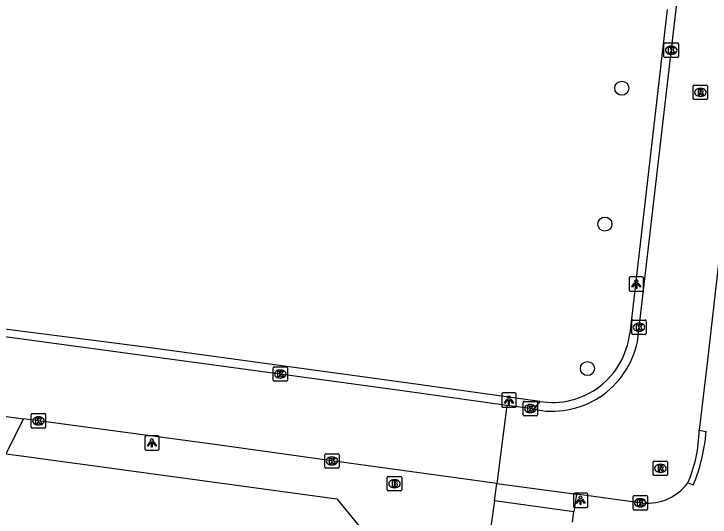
# Model space of a CAD drawing. Extents: x 161696 to 162377, y 380761 to 381673.
# Drawn here: x 162136.47 to 162184.68, y 380864.08 to 380898.88 of the extents above; entities that cross this region are included whole.
import ezdxf

# ---------------------------------------------------------------- set-up
doc = ezdxf.new("R2010")
doc.units = 0
for name, color, linetype in [('IMGEO_Boom', 7, 'Continuous'), ('IMGEO_Brandkraan', 7, 'Continuous'), ('IMGEO_Kolk', 7, 'Continuous'), ('IMGEO_Lichtpunt', 7, 'Continuous'), ('IMGEO_Rijbaan_lokaal_open', 7, 'Continuous'), ('IMGEO_Rioolput', 7, 'Continuous'), ('IMGEO_Voetpad_open', 7, 'Continuous')]:
    doc.layers.add(name, color=color, linetype=linetype)

msp = doc.modelspace()

# ---------------------------------------------------------------- linework, layer by layer
at = {"layer": 'IMGEO_Boom'}
for centre in [(162178.567, 380893.744), (162177.392, 380884.345), (162176.186, 380874.352)]:
    msp.add_circle(centre, 0.489, dxfattribs=at)
at = {"layer": 'IMGEO_Brandkraan'}
for p, q in [((162162.323, 380865.959), (162162.323, 380866.811)), ((162162.398, 380866.885), (162163.25, 380866.885)), ((162162.811, 380866.665), (162162.836, 380866.665)), ((162163.324, 380866.811), (162163.324, 380865.959)), ((162162.834, 380866.105), (162162.809, 380866.105)), ((162163.25, 380865.885), (162162.398, 380865.885))]:
    msp.add_line(p, q, dxfattribs=at)
for points in [[(162162.323, 380865.959), (162162.323, 380866.811)], [(162162.398, 380866.885), (162163.25, 380866.885)], [(162162.671, 380866.585), (162162.671, 380866.185), (162162.884, 380866.185)], [(162162.902, 380866.585), (162162.671, 380866.585)], [(162162.85, 380866.504), (162162.796, 380866.504), (162162.796, 380866.428)], [(162163.324, 380866.811), (162163.324, 380865.959)], [(162162.796, 380866.428), (162162.849, 380866.428)], [(162162.858, 380866.352), (162162.796, 380866.352), (162162.796, 380866.271)], [(162162.796, 380866.271), (162162.858, 380866.271)], [(162163.25, 380865.885), (162162.398, 380865.885)]]:
    msp.add_lwpolyline(points, dxfattribs=at)
for centre, radius, start, end in [((162162.4, 380866.809), 0.0765, 91.552, 178.448), ((162162.4, 380866.809), 0.0765, 91.552, 178.448), ((162162.851, 380866.466), 0.0379, 267.8285, 90.9355), ((162162.906, 380866.44), 0.145, 59.4692, 91.5367), ((162162.931, 380866.487), 0.0922, 285.5137, 58.1501), ((162163.248, 380866.809), 0.0765, 1.552, 88.448), ((162163.248, 380866.809), 0.0765, 1.552, 88.448), ((162162.859, 380866.311), 0.0404, 269.8759, 90.5077), ((162162.89, 380866.436), 0.251, 268.6676, 293.5347), ((162162.936, 380866.295), 0.105, 301.3115, 78.989), ((162162.4, 380865.961), 0.0765, 181.552, 268.448), ((162162.4, 380865.961), 0.0765, 181.552, 268.448), ((162163.248, 380865.961), 0.0765, 271.552, 358.448), ((162163.248, 380865.961), 0.0765, 271.552, 358.448)]:
    msp.add_arc(centre, radius, start, end, dxfattribs=at)
for centre, major_axis, ratio, start_param, end_param in [((162162.81, 380866.385), (-0.387, 0.002), 0.722429, 4.712389, 7.853982), ((162162.835, 380866.385), (-0.39, 0.002), 0.717154, 1.570796, 4.712389)]:
    msp.add_ellipse(centre, major_axis=major_axis, ratio=ratio, start_param=start_param, end_param=end_param, dxfattribs=at)
at = {"layer": 'IMGEO_Kolk'}
for p, q in [((162181.561, 380896.872), (162182.413, 380896.872)), ((162181.486, 380895.946), (162181.486, 380896.798)), ((162181.974, 380896.652), (162181.999, 380896.652)), ((162182.487, 380896.798), (162182.487, 380895.946)), ((162181.997, 380896.092), (162181.972, 380896.092)), ((162182.413, 380895.872), (162181.561, 380895.872)), ((162179.258, 380876.784), (162179.258, 380877.636)), ((162179.333, 380877.71), (162180.185, 380877.71)), ((162180.259, 380877.636), (162180.259, 380876.784)), ((162179.746, 380877.49), (162179.771, 380877.49)), ((162180.185, 380876.71), (162179.333, 380876.71)), ((162179.769, 380876.93), (162179.744, 380876.93)), ((162154.417, 380873.544), (162154.417, 380874.396)), ((162154.492, 380874.47), (162155.344, 380874.47)), ((162154.905, 380874.25), (162154.93, 380874.25)), ((162155.418, 380874.396), (162155.418, 380873.544)), ((162155.344, 380873.47), (162154.492, 380873.47)), ((162154.928, 380873.69), (162154.903, 380873.69)), ((162171.731, 380871.158), (162171.731, 380872.01)), ((162171.806, 380872.084), (162172.658, 380872.084)), ((162172.219, 380871.864), (162172.244, 380871.864)), ((162172.732, 380872.01), (162172.732, 380871.158)), ((162137.669, 380870.306), (162137.669, 380871.158)), ((162137.744, 380871.232), (162138.596, 380871.232)), ((162138.157, 380871.012), (162138.182, 380871.012)), ((162138.67, 380871.158), (162138.67, 380870.306)), ((162172.658, 380871.084), (162171.806, 380871.084)), ((162172.242, 380871.304), (162172.217, 380871.304)), ((162138.18, 380870.452), (162138.155, 380870.452)), ((162138.596, 380870.232), (162137.744, 380870.232)), ((162158.069, 380868.463), (162158.921, 380868.463)), ((162157.994, 380867.537), (162157.994, 380868.389)), ((162158.482, 380868.243), (162158.507, 380868.243)), ((162158.995, 380868.389), (162158.995, 380867.537)), ((162158.921, 380867.463), (162158.069, 380867.463)), ((162158.505, 380867.683), (162158.48, 380867.683)), ((162179.418, 380865.567), (162180.27, 380865.567)), ((162179.343, 380864.641), (162179.343, 380865.493)), ((162179.831, 380865.347), (162179.856, 380865.347)), ((162180.344, 380865.493), (162180.344, 380864.641)), ((162180.27, 380864.567), (162179.418, 380864.567)), ((162179.854, 380864.787), (162179.829, 380864.787))]:
    msp.add_line(p, q, dxfattribs=at)
for points in [[(162181.561, 380896.872), (162182.413, 380896.872)], [(162181.486, 380895.946), (162181.486, 380896.798)], [(162181.807, 380896.572), (162181.93, 380896.572), (162181.93, 380896.421), (162182.06, 380896.572), (162182.224, 380896.572), (162182.078, 380896.421), (162182.231, 380896.172), (162182.079, 380896.172), (162181.994, 380896.336), (162181.93, 380896.269), (162181.93, 380896.172), (162181.807, 380896.172), (162181.807, 380896.572)], [(162182.487, 380896.798), (162182.487, 380895.946)], [(162182.413, 380895.872), (162181.561, 380895.872)], [(162179.258, 380876.784), (162179.258, 380877.636)], [(162179.333, 380877.71), (162180.185, 380877.71)], [(162180.259, 380877.636), (162180.259, 380876.784)], [(162179.579, 380877.41), (162179.702, 380877.41), (162179.702, 380877.259), (162179.832, 380877.41), (162179.996, 380877.41), (162179.85, 380877.259), (162180.003, 380877.01), (162179.851, 380877.01), (162179.766, 380877.174), (162179.702, 380877.107), (162179.702, 380877.01), (162179.579, 380877.01), (162179.579, 380877.41)], [(162180.185, 380876.71), (162179.333, 380876.71)], [(162154.417, 380873.544), (162154.417, 380874.396)], [(162154.492, 380874.47), (162155.344, 380874.47)], [(162155.418, 380874.396), (162155.418, 380873.544)], [(162154.738, 380874.17), (162154.861, 380874.17), (162154.861, 380874.019), (162154.991, 380874.17), (162155.155, 380874.17), (162155.009, 380874.019), (162155.162, 380873.77), (162155.01, 380873.77), (162154.925, 380873.934), (162154.861, 380873.867), (162154.861, 380873.77), (162154.738, 380873.77), (162154.738, 380874.17)], [(162155.344, 380873.47), (162154.492, 380873.47)], [(162171.731, 380871.158), (162171.731, 380872.01)], [(162171.806, 380872.084), (162172.658, 380872.084)], [(162172.732, 380872.01), (162172.732, 380871.158)], [(162172.052, 380871.784), (162172.175, 380871.784), (162172.175, 380871.633), (162172.305, 380871.784), (162172.469, 380871.784), (162172.323, 380871.633), (162172.476, 380871.384), (162172.324, 380871.384), (162172.239, 380871.548), (162172.175, 380871.481), (162172.175, 380871.384), (162172.052, 380871.384), (162172.052, 380871.784)], [(162137.669, 380870.306), (162137.669, 380871.158)], [(162137.744, 380871.232), (162138.596, 380871.232)], [(162137.99, 380870.932), (162138.113, 380870.932), (162138.113, 380870.781), (162138.243, 380870.932), (162138.407, 380870.932), (162138.261, 380870.781), (162138.414, 380870.532), (162138.262, 380870.532), (162138.177, 380870.696), (162138.113, 380870.629), (162138.113, 380870.532), (162137.99, 380870.532), (162137.99, 380870.932)], [(162138.67, 380871.158), (162138.67, 380870.306)], [(162172.658, 380871.084), (162171.806, 380871.084)], [(162138.596, 380870.232), (162137.744, 380870.232)], [(162158.069, 380868.463), (162158.921, 380868.463)], [(162157.994, 380867.537), (162157.994, 380868.389)], [(162158.315, 380868.163), (162158.438, 380868.163), (162158.438, 380868.012), (162158.568, 380868.163), (162158.732, 380868.163), (162158.586, 380868.012), (162158.739, 380867.763), (162158.587, 380867.763), (162158.502, 380867.927), (162158.438, 380867.86), (162158.438, 380867.763), (162158.315, 380867.763), (162158.315, 380868.163)], [(162158.995, 380868.389), (162158.995, 380867.537)], [(162158.921, 380867.463), (162158.069, 380867.463)], [(162179.418, 380865.567), (162180.27, 380865.567)], [(162179.343, 380864.641), (162179.343, 380865.493)], [(162179.664, 380865.267), (162179.787, 380865.267), (162179.787, 380865.116), (162179.917, 380865.267), (162180.081, 380865.267), (162179.935, 380865.116), (162180.088, 380864.867), (162179.936, 380864.867), (162179.851, 380865.031), (162179.787, 380864.964), (162179.787, 380864.867), (162179.664, 380864.867), (162179.664, 380865.267)], [(162180.344, 380865.493), (162180.344, 380864.641)], [(162180.27, 380864.567), (162179.418, 380864.567)]]:
    msp.add_lwpolyline(points, dxfattribs=at)
for centre, start, end in [((162181.563, 380896.796), 91.552, 178.448), ((162181.563, 380896.796), 91.552, 178.448), ((162182.411, 380896.796), 1.552, 88.448), ((162182.411, 380896.796), 1.552, 88.448), ((162181.563, 380895.948), 181.552, 268.448), ((162181.563, 380895.948), 181.552, 268.448), ((162182.411, 380895.948), 271.552, 358.448), ((162182.411, 380895.948), 271.552, 358.448), ((162179.335, 380877.634), 91.552, 178.448), ((162179.335, 380877.634), 91.552, 178.448), ((162180.183, 380877.634), 1.552, 88.448), ((162180.183, 380877.634), 1.552, 88.448), ((162179.335, 380876.786), 181.552, 268.448), ((162179.335, 380876.786), 181.552, 268.448), ((162180.183, 380876.786), 271.552, 358.448), ((162180.183, 380876.786), 271.552, 358.448), ((162154.494, 380874.394), 91.552, 178.448), ((162154.494, 380874.394), 91.552, 178.448), ((162155.342, 380874.394), 1.552, 88.448), ((162155.342, 380874.394), 1.552, 88.448), ((162154.494, 380873.546), 181.552, 268.448), ((162154.494, 380873.546), 181.552, 268.448), ((162155.342, 380873.546), 271.552, 358.448), ((162155.342, 380873.546), 271.552, 358.448), ((162171.808, 380872.008), 91.552, 178.448), ((162171.808, 380872.008), 91.552, 178.448), ((162172.656, 380872.008), 1.552, 88.448), ((162172.656, 380872.008), 1.552, 88.448), ((162137.746, 380871.156), 91.552, 178.448), ((162137.746, 380871.156), 91.552, 178.448), ((162138.594, 380871.156), 1.552, 88.448), ((162138.594, 380871.156), 1.552, 88.448), ((162171.808, 380871.16), 181.552, 268.448), ((162171.808, 380871.16), 181.552, 268.448), ((162172.656, 380871.16), 271.552, 358.448), ((162172.656, 380871.16), 271.552, 358.448), ((162137.746, 380870.308), 181.552, 268.448), ((162137.746, 380870.308), 181.552, 268.448), ((162138.594, 380870.308), 271.552, 358.448), ((162138.594, 380870.308), 271.552, 358.448), ((162158.071, 380868.387), 91.552, 178.448), ((162158.071, 380868.387), 91.552, 178.448), ((162158.919, 380868.387), 1.552, 88.448), ((162158.919, 380868.387), 1.552, 88.448), ((162158.071, 380867.539), 181.552, 268.448), ((162158.071, 380867.539), 181.552, 268.448), ((162158.919, 380867.539), 271.552, 358.448), ((162158.919, 380867.539), 271.552, 358.448), ((162179.42, 380865.491), 91.552, 178.448), ((162179.42, 380865.491), 91.552, 178.448), ((162180.268, 380865.491), 1.552, 88.448), ((162180.268, 380865.491), 1.552, 88.448), ((162179.42, 380864.643), 181.552, 268.448), ((162179.42, 380864.643), 181.552, 268.448), ((162180.268, 380864.643), 271.552, 358.448), ((162180.268, 380864.643), 271.552, 358.448)]:
    msp.add_arc(centre, 0.0765, start, end, dxfattribs=at)
for centre, major_axis, ratio, start_param, end_param in [((162181.973, 380896.372), (-0.387, 0.002), 0.722429, 4.712389, 7.853982), ((162181.998, 380896.372), (-0.39, 0.002), 0.717154, 1.570796, 4.712389), ((162179.745, 380877.21), (-0.387, 0.002), 0.722429, 4.712389, 7.853982), ((162179.77, 380877.21), (-0.39, 0.002), 0.717154, 1.570796, 4.712389), ((162154.904, 380873.97), (-0.387, 0.002), 0.722429, 4.712389, 7.853982), ((162154.929, 380873.97), (-0.39, 0.002), 0.717154, 1.570796, 4.712389), ((162172.218, 380871.584), (-0.387, 0.002), 0.722429, 4.712389, 7.853982), ((162172.243, 380871.584), (-0.39, 0.002), 0.717154, 1.570796, 4.712389), ((162138.156, 380870.732), (-0.387, 0.002), 0.722429, 4.712389, 7.853982), ((162138.181, 380870.732), (-0.39, 0.002), 0.717154, 1.570796, 4.712389), ((162158.481, 380867.963), (-0.387, 0.002), 0.722429, 4.712389, 7.853982), ((162158.506, 380867.963), (-0.39, 0.002), 0.717154, 1.570796, 4.712389), ((162179.83, 380865.067), (-0.387, 0.002), 0.722429, 4.712389, 7.853982), ((162179.855, 380865.067), (-0.39, 0.002), 0.717154, 1.570796, 4.712389)]:
    msp.add_ellipse(centre, major_axis=major_axis, ratio=ratio, start_param=start_param, end_param=end_param, dxfattribs=at)
at = {"layer": 'IMGEO_Lichtpunt'}
for p, q in [((162179.078, 380880.606), (162179.078, 380879.799)), ((162179.078, 380880.606), (162179.078, 380879.799)), ((162179.98, 380880.701), (162179.172, 380880.701)), ((162179.98, 380880.701), (162179.172, 380880.701)), ((162180.074, 380879.799), (162180.074, 380880.606)), ((162180.074, 380879.799), (162180.074, 380880.606)), ((162179.172, 380879.705), (162179.98, 380879.705)), ((162179.172, 380879.705), (162179.98, 380879.705)), ((162170.248, 380872.571), (162170.248, 380871.764)), ((162170.248, 380872.571), (162170.248, 380871.764)), ((162171.15, 380872.666), (162170.342, 380872.666)), ((162171.15, 380872.666), (162170.342, 380872.666)), ((162171.244, 380871.764), (162171.244, 380872.571)), ((162171.244, 380871.764), (162171.244, 380872.571)), ((162170.342, 380871.67), (162171.15, 380871.67)), ((162170.342, 380871.67), (162171.15, 380871.67)), ((162145.528, 380869.61), (162145.528, 380868.803)), ((162145.528, 380869.61), (162145.528, 380868.803)), ((162146.43, 380869.705), (162145.622, 380869.705)), ((162146.43, 380869.705), (162145.622, 380869.705)), ((162146.524, 380868.803), (162146.524, 380869.61)), ((162146.524, 380868.803), (162146.524, 380869.61)), ((162145.622, 380868.709), (162146.43, 380868.709)), ((162145.622, 380868.709), (162146.43, 380868.709)), ((162175.211, 380865.643), (162175.211, 380864.836)), ((162175.211, 380865.643), (162175.211, 380864.836)), ((162176.113, 380865.738), (162175.305, 380865.738)), ((162176.113, 380865.738), (162175.305, 380865.738)), ((162176.207, 380864.836), (162176.207, 380865.643)), ((162176.207, 380864.836), (162176.207, 380865.643)), ((162175.305, 380864.742), (162176.113, 380864.742)), ((162175.305, 380864.742), (162176.113, 380864.742))]:
    msp.add_line(p, q, dxfattribs=at)
for points in [[(162179.452, 380880.27), (162179.491, 380880.242), (162179.303, 380879.98), (162179.265, 380880.007), (162179.452, 380880.27)], [(162179.554, 380880.222), (162179.601, 380880.222), (162179.601, 380879.9), (162179.554, 380879.9), (162179.554, 380880.222)], [(162179.664, 380880.242), (162179.702, 380880.269), (162179.889, 380880.007), (162179.85, 380879.979), (162179.664, 380880.242)], [(162170.622, 380872.235), (162170.661, 380872.207), (162170.473, 380871.945), (162170.435, 380871.972), (162170.622, 380872.235)], [(162170.724, 380872.187), (162170.771, 380872.187), (162170.771, 380871.865), (162170.724, 380871.865), (162170.724, 380872.187)], [(162170.834, 380872.207), (162170.872, 380872.234), (162171.059, 380871.972), (162171.02, 380871.944), (162170.834, 380872.207)], [(162145.902, 380869.274), (162145.941, 380869.246), (162145.753, 380868.984), (162145.715, 380869.011), (162145.902, 380869.274)], [(162146.004, 380869.226), (162146.051, 380869.226), (162146.051, 380868.904), (162146.004, 380868.904), (162146.004, 380869.226)], [(162146.114, 380869.246), (162146.152, 380869.273), (162146.339, 380869.011), (162146.3, 380868.983), (162146.114, 380869.246)], [(162175.585, 380865.307), (162175.624, 380865.279), (162175.436, 380865.017), (162175.398, 380865.044), (162175.585, 380865.307)], [(162175.687, 380865.259), (162175.734, 380865.259), (162175.734, 380864.937), (162175.687, 380864.937), (162175.687, 380865.259)], [(162175.797, 380865.279), (162175.835, 380865.306), (162176.022, 380865.044), (162175.983, 380865.016), (162175.797, 380865.279)]]:
    msp.add_lwpolyline(points, dxfattribs=at)
for centre in [(162179.577, 380880.404), (162170.747, 380872.369), (162146.027, 380869.408), (162175.71, 380865.441)]:
    msp.add_circle(centre, 0.0994, dxfattribs=at)
for centre, start, end in [((162179.172, 380880.606), 90, 180), ((162179.172, 380880.606), 90, 180), ((162179.98, 380880.606), 0, 90), ((162179.98, 380880.606), 0, 90), ((162179.172, 380879.799), 180, 270), ((162179.172, 380879.799), 180, 270), ((162179.98, 380879.799), 270, 0), ((162179.98, 380879.799), 270, 360), ((162170.342, 380872.571), 90, 180), ((162170.342, 380872.571), 90, 180), ((162171.15, 380872.571), 0, 90), ((162171.15, 380872.571), 0, 90), ((162170.342, 380871.764), 180, 270), ((162170.342, 380871.764), 180, 270), ((162171.15, 380871.764), 270, 0), ((162171.15, 380871.764), 270, 360), ((162145.622, 380869.61), 90, 180), ((162145.622, 380869.61), 90, 180), ((162146.43, 380869.61), 0, 90), ((162146.43, 380869.61), 0, 90), ((162145.622, 380868.803), 180, 270), ((162145.622, 380868.803), 180, 270), ((162146.43, 380868.803), 270, 0), ((162146.43, 380868.803), 270, 360), ((162175.305, 380865.643), 90, 180), ((162175.305, 380865.643), 90, 180), ((162176.113, 380865.643), 0, 90), ((162176.113, 380865.643), 0, 90), ((162175.305, 380864.836), 180, 270), ((162175.305, 380864.836), 180, 270), ((162176.113, 380864.836), 270, 0), ((162176.113, 380864.836), 270, 360)]:
    msp.add_arc(centre, 0.0946, start, end, dxfattribs=at)
at = {"layer": 'IMGEO_Rijbaan_lokaal_open'}
for points in [[(162170.61, 380871.806), (162163.55, 380872.779), (162154.919, 380873.969), (162091.896, 380882.503), (162058.39, 380887.022), (162030.224, 380890.812), (162015.929, 380892.766), (162007.423, 380893.947), (162000, 380894.945), (161985.053, 380896.954), (161959.395, 380900.457), (161942.172, 380902.766), (161924.816, 380905.114), (161917.572, 380906.053), (161914.984, 380906.421)], [(162179.646, 380876.207), (162182.945, 380904.583)], [(162187.923, 380905.013), (162186.025, 380888.313), (162184.491, 380874.927), (162183.917, 380870.085)], [(162130.159, 380871.815), (162137.142, 380870.872)], [(162170.61, 380871.806), (162169.904, 380866.398)], [(162172.446, 380871.543), (162172.232, 380871.583), (162170.61, 380871.806)], [(162169.904, 380866.398), (162162.848, 380867.367), (162158.496, 380867.964), (162150.394, 380869.088), (162138.17, 380870.733), (162137.142, 380870.872)], [(162169.749, 380865.211), (162169.904, 380866.398)], [(162169.904, 380866.398), (162175.421, 380865.658)], [(162175.421, 380865.658), (162175.246, 380864.444)], [(162180.021, 380865.055), (162179.625, 380865.084), (162175.421, 380865.658)], [(162175.246, 380864.444), (162169.749, 380865.211)]]:
    msp.add_lwpolyline(points, dxfattribs=at)
for centre, radius, start, end in [((162173.74, 380877.434), 6.032, 257.6084, 348.2602), ((162174.612, 380870.178), 9.305, 336.3358, 359.4275), ((162180.355, 380868.493), 3.454, 264.4548, 323.593)]:
    msp.add_arc(centre, radius, start, end, dxfattribs=at)
at = {"layer": 'IMGEO_Rioolput'}
for p, q in [((162183.507, 380893.029), (162183.507, 380893.881)), ((162183.582, 380893.955), (162184.434, 380893.955)), ((162183.995, 380893.735), (162184.02, 380893.735)), ((162184.508, 380893.881), (162184.508, 380893.029)), ((162184.018, 380893.175), (162183.993, 380893.175)), ((162184.434, 380892.955), (162183.582, 380892.955)), ((162180.814, 380867.949), (162181.666, 380867.949)), ((162180.739, 380867.023), (162180.739, 380867.875)), ((162181.227, 380867.729), (162181.252, 380867.729)), ((162181.74, 380867.875), (162181.74, 380867.023)), ((162181.25, 380867.169), (162181.225, 380867.169)), ((162181.666, 380866.949), (162180.814, 380866.949))]:
    msp.add_line(p, q, dxfattribs=at)
for points in [[(162183.507, 380893.029), (162183.507, 380893.881)], [(162183.582, 380893.955), (162184.434, 380893.955)], [(162184.096, 380893.653), (162183.844, 380893.655), (162183.844, 380893.255)], [(162184.022, 380893.574), (162183.968, 380893.574), (162183.968, 380893.493)], [(162183.968, 380893.493), (162184.02, 380893.493)], [(162184.508, 380893.881), (162184.508, 380893.029)], [(162183.844, 380893.255), (162183.968, 380893.255), (162183.968, 380893.417), (162183.979, 380893.417)], [(162184.026, 380893.388), (162184.097, 380893.255), (162184.237, 380893.255), (162184.172, 380893.381)], [(162184.434, 380892.955), (162183.582, 380892.955)], [(162180.814, 380867.949), (162181.666, 380867.949)], [(162180.739, 380867.023), (162180.739, 380867.875)], [(162181.328, 380867.647), (162181.076, 380867.649), (162181.076, 380867.249)], [(162181.254, 380867.568), (162181.2, 380867.568), (162181.2, 380867.487)], [(162181.2, 380867.487), (162181.252, 380867.487)], [(162181.74, 380867.875), (162181.74, 380867.023)], [(162181.076, 380867.249), (162181.2, 380867.249), (162181.2, 380867.411), (162181.211, 380867.411)], [(162181.258, 380867.382), (162181.329, 380867.249), (162181.469, 380867.249), (162181.404, 380867.375)], [(162181.666, 380866.949), (162180.814, 380866.949)]]:
    msp.add_lwpolyline(points, dxfattribs=at)
for centre, radius, start, end in [((162183.584, 380893.879), 0.0765, 91.552, 178.448), ((162183.584, 380893.879), 0.0765, 91.552, 178.448), ((162184.004, 380893.682), 0.19, 274.7715, 282.9687), ((162184.028, 380893.478), 0.0964, 77.0061, 93.1865), ((162184.042, 380893.535), 0.0378, 276.6634, 79.6772), ((162184.095, 380893.543), 0.109, 350.3612, 89.416), ((162184.093, 380893.543), 0.112, 277.5842, 350.9817), ((162184.432, 380893.879), 0.0765, 1.552, 88.448), ((162184.432, 380893.879), 0.0765, 1.552, 88.448), ((162183.584, 380893.031), 0.0765, 181.552, 268.448), ((162183.584, 380893.031), 0.0765, 181.552, 268.448), ((162183.978, 380893.364), 0.0533, 26.0293, 88.6989), ((162184.077, 380893.328), 0.108, 29.5134, 73.7905), ((162184.432, 380893.031), 0.0765, 271.552, 358.448), ((162184.432, 380893.031), 0.0765, 271.552, 358.448), ((162180.816, 380867.873), 0.0765, 91.552, 178.448), ((162180.816, 380867.873), 0.0765, 91.552, 178.448), ((162181.664, 380867.873), 0.0765, 1.552, 88.448), ((162181.664, 380867.873), 0.0765, 1.552, 88.448), ((162181.236, 380867.676), 0.19, 274.7715, 282.9687), ((162181.26, 380867.472), 0.0964, 77.0061, 93.1865), ((162181.274, 380867.529), 0.0378, 276.6634, 79.6772), ((162181.327, 380867.537), 0.109, 350.3612, 89.416), ((162181.325, 380867.537), 0.112, 277.5842, 350.9817), ((162180.816, 380867.025), 0.0765, 181.552, 268.448), ((162180.816, 380867.025), 0.0765, 181.552, 268.448), ((162181.21, 380867.358), 0.0533, 26.0293, 88.6989), ((162181.309, 380867.322), 0.108, 29.5134, 73.7905), ((162181.664, 380867.025), 0.0765, 271.552, 358.448), ((162181.664, 380867.025), 0.0765, 271.552, 358.448)]:
    msp.add_arc(centre, radius, start, end, dxfattribs=at)
for centre, major_axis, ratio, start_param, end_param in [((162183.994, 380893.455), (-0.387, 0.002), 0.722429, 4.712389, 7.853982), ((162184.019, 380893.455), (-0.39, 0.002), 0.717154, 1.570796, 4.712389), ((162181.226, 380867.449), (-0.387, 0.002), 0.722429, 4.712389, 7.853982), ((162181.251, 380867.449), (-0.39, 0.002), 0.717154, 1.570796, 4.712389)]:
    msp.add_ellipse(centre, major_axis=major_axis, ratio=ratio, start_param=start_param, end_param=end_param, dxfattribs=at)
at = {"layer": 'IMGEO_Voetpad_open'}
for points in [[(162181.716, 380899.182), (162179.111, 380876.785)], [(162172.879, 380872.08), (162163.634, 380873.357), (162156.037, 380874.407), (162145.584, 380875.831), (162131.289, 380877.654), (162126.199, 380878.375), (162126.267, 380878.692)], [(162172.879, 380872.08), (162172.446, 380871.543)], [(162137.142, 380870.872), (162135.902, 380868.463)], [(162183.917, 380870.085), (162184.409, 380870)], [(162135.902, 380868.463), (162136.812, 380868.339), (162152.746, 380866.172), (162158.831, 380865.336), (162162.074, 380861.396)], [(162183.513, 380866.287), (162183.135, 380866.443)], [(162169.749, 380865.211), (162169.299, 380861.974)], [(162175.146, 380863.715), (162175.246, 380864.444)]]:
    msp.add_lwpolyline(points, dxfattribs=at)
for centre, radius, start, end in [((162173.761, 380877.391), 5.384, 260.5673, 353.5365), ((162172.061, 380871.015), 12.39, 337.566, 355.3002)]:
    msp.add_arc(centre, radius, start, end, dxfattribs=at)

doc.saveas('drawing.dxf')
